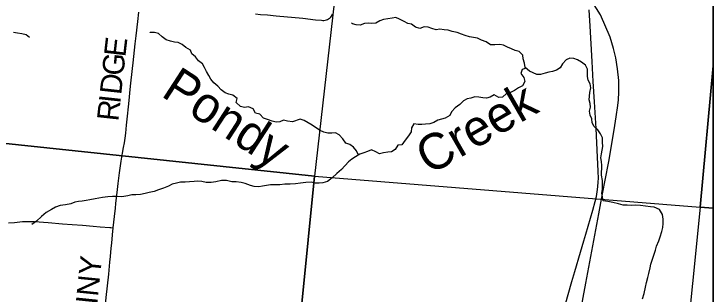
# Model space of a CAD drawing. Extents: x 0 to 1134, y 0 to 440.
# Drawn here: x 483.8 to 539, y 379.8 to 401.9 of the extents above; entities that cross this region are included whole.
import ezdxf

# ---------------------------------------------------------------- set-up
doc = ezdxf.new("R2010")
doc.units = 0
for name, color, linetype in [('Default', 7, 'Continuous'), ('GM_X_County_Road', 7, 'Continuous'), ('GM_X_Minor_River', 7, 'Continuous'), ('GM_X_Minor_River_Text', 7, 'Continuous'), ('GM_X_Rail_Line', 7, 'Continuous'), ('GM_X_Section', 7, 'Continuous'), ('GM_X_Township_Road', 7, 'Continuous'), ('GM_X_Township_Road_Text', 7, 'Continuous'), ('GM_X_Unincorporated', 7, 'Continuous'), ('SH_Cut_Line', 7, 'Continuous'), ('SH_Text', 7, 'Continuous')]:
    doc.layers.add(name, color=color, linetype=linetype)

msp = doc.modelspace()

# ---------------------------------------------------------------- linework, layer by layer
at = {"layer": 'Default'}
for points in [[(539, 397.856), (539, 417.59), (511.047, 419.929), (507.557, 389.146), (537.981, 386.696)], [(539, 386.613), (539, 397.856), (537.981, 386.696)], [(539, 355.979), (539, 386.613), (537.981, 386.696), (534.94, 356.326)]]:
    msp.add_lwpolyline(points, close=True, dxfattribs=at)
at = {"layer": 'GM_X_County_Road'}
msp.add_lwpolyline([(527.339, 378.956), (527.869, 380.828), (528.097, 381.618), (528.54, 383.138), (528.813, 384.049), (528.962, 384.575), (529.509, 386.455), (529.699, 387.155), (529.795, 387.527), (529.861, 387.896), (529.911, 388.293), (529.936, 388.687), (529.95, 388.972), (529.939, 389.529), (529.883, 390.645), (529.766, 392.898), (529.641, 395.014), (529.55, 396.6), (529.459, 398.202), (529.306, 400.968), (529.231, 402.268)], dxfattribs=at)
at = {"layer": 'GM_X_Minor_River'}
for points in [[(530.223, 389.987), (530.196, 390.294), (530.158, 390.592), (530.199, 390.898), (530.263, 391.193), (530.305, 391.488), (530.29, 391.819), (530.287, 392.161), (530.124, 392.473), (529.915, 392.786), (529.614, 393.055), (529.451, 393.344), (529.424, 393.664), (529.306, 393.963), (529.245, 394.261), (529.333, 394.589), (529.317, 394.875), (529.234, 395.173), (529.27, 395.742), (529.348, 396.105), (529.299, 396.437), (529.158, 396.725), (529.097, 397.011), (529.092, 397.296), (529.099, 397.581), (528.925, 397.893), (528.623, 398.14), (528.309, 398.319), (528.004, 398.429), (527.709, 398.459), (527.398, 398.318), (527.128, 398.006), (526.938, 397.68), (526.638, 397.493), (526.328, 397.41), (526.042, 397.348), (525.755, 397.264), (525.389, 397.171), (525.092, 397.155), (524.799, 397.288), (524.507, 397.432), (524.184, 397.713), (524.112, 398.045), (524.03, 398.412), (523.991, 398.698), (523.691, 398.967), (523.397, 399.066), (523.104, 399.198), (522.777, 399.332), (522.462, 399.465), (522.167, 399.529), (521.791, 399.515), (521.438, 399.501), (521.091, 399.738), (520.719, 399.884), (520.403, 400.017), (520.085, 400.07), (519.791, 400.146), (519.452, 400.234), (519.159, 400.355), (518.797, 400.466), (518.424, 400.567), (518.096, 400.654), (517.778, 400.696), (517.449, 400.727), (517.152, 400.689), (516.801, 400.789), (516.508, 400.899), (516.213, 400.929), (515.856, 400.8), (515.517, 400.9), (515.215, 401.124), (514.91, 401.188), (514.617, 401.344), (514.269, 401.535), (513.965, 401.656), (513.679, 401.617), (513.347, 401.557), (513.004, 401.508), (512.717, 401.402), (512.394, 401.204), (512.063, 401.19), (511.779, 401.208), (511.494, 401.192), (511.16, 401.064), (510.842, 401.083), (510.537, 401.159), (510.469, 401.206)], [(483.798, 400.49), (484.104, 400.46), (484.445, 400.406), (484.784, 400.329), (485.052, 400.118)], [(511.022, 390.81), (510.86, 391.133), (510.628, 391.423), (510.337, 391.636), (510.022, 391.757), (509.791, 392.094), (509.502, 392.408), (509.199, 392.553), (508.914, 392.548), (508.595, 392.544), (508.289, 392.62), (507.996, 392.742), (507.694, 392.931), (507.369, 393.167), (507.055, 393.357), (506.729, 393.536), (506.413, 393.635), (505.815, 393.422), (505.407, 393.489), (505.09, 393.553), (504.802, 393.435), (504.517, 393.396), (504.201, 393.495), (503.827, 393.607), (503.534, 393.728), (503.234, 394.032), (502.884, 394.12), (502.698, 394.455), (502.338, 394.624), (502.029, 394.551), (501.701, 394.651), (501.379, 394.966), (501.443, 395.272), (501.108, 395.543), (500.78, 395.608), (500.486, 395.717), (500.184, 395.941), (499.907, 396.244), (499.606, 396.514), (499.363, 396.805), (499.199, 397.094), (499.013, 397.395), (498.862, 397.717), (498.698, 398.006), (498.385, 398.253), (498.164, 398.544), (497.863, 398.802), (497.756, 399.089), (497.397, 399.303), (497.096, 399.538), (496.792, 399.683), (496.508, 399.701), (496.18, 399.8), (495.841, 399.9), (495.528, 400.135), (495.227, 400.405), (494.91, 400.481), (494.591, 400.489), (494.569, 400.5)], [(524.254, 397.652), (523.929, 397.56), (523.842, 397.254), (524.062, 396.93), (524.145, 396.62), (523.955, 396.271), (523.655, 396.119), (523.331, 395.899), (523.008, 395.748), (522.71, 395.652), (522.396, 395.386), (522.088, 395.36), (521.728, 395.562), (521.416, 395.376), (521.118, 395.292), (520.823, 395.334), (520.506, 395.376), (520.21, 395.394), (519.889, 395.3), (519.603, 395.25), (519.303, 395.075), (519.011, 394.786), (518.64, 394.521), (518.371, 394.231), (518.227, 393.927), (517.857, 393.708), (517.571, 393.647), (517.273, 393.563), (516.961, 393.377), (516.662, 393.259), (516.321, 393.256), (516.012, 393.218), (515.728, 393.225), (515.399, 393.278), (515.198, 392.964), (515.19, 392.645), (514.966, 392.332), (514.695, 391.985), (514.447, 391.615), (514.116, 391.589), (513.926, 391.24), (513.637, 391.065), (513.329, 391.038), (512.997, 390.978), (512.677, 390.917), (512.384, 391.05), (512.035, 391.218), (511.725, 391.1), (511.437, 390.982), (511.127, 390.876), (510.792, 390.667), (510.503, 390.481), (510.23, 390.275)], [(510.23, 390.275), (509.672, 389.669), (509.307, 389.353), (508.941, 389.015), (508.576, 388.733), (508.212, 388.611), (507.905, 388.579), (507.61, 388.604), (507.293, 388.663), (506.861, 388.632), (506.441, 388.601), (506.055, 388.547), (505.635, 388.504), (505.204, 388.519), (504.817, 388.465), (504.454, 388.468), (504.068, 388.448), (503.762, 388.416), (503.443, 388.35), (503.159, 388.295), (502.785, 388.321), (502.491, 388.414), (502.083, 388.565), (501.766, 388.646), (501.369, 388.706), (501.029, 388.697), (500.61, 388.803), (500.212, 388.806), (499.758, 388.707), (499.405, 388.641), (498.997, 388.655), (498.668, 388.715), (498.351, 388.751), (498.044, 388.731), (497.681, 388.688), (497.34, 388.668), (496.966, 388.682), (496.647, 388.604), (496.317, 388.504), (496.021, 388.359), (495.634, 388.191), (495.236, 388.069), (494.895, 387.923), (494.497, 387.847), (494.19, 387.781), (493.815, 387.704), (493.44, 387.661), (493.134, 387.663), (492.827, 387.586), (492.349, 387.51), (491.918, 387.547), (491.612, 387.538), (491.226, 387.518), (490.817, 387.453), (490.521, 387.409), (490.237, 387.355), (489.828, 387.267), (489.533, 387.235), (489.226, 387.169), (488.931, 387.137), (488.635, 387.093), (488.317, 386.971), (487.907, 386.871), (487.476, 386.818), (487.111, 386.695), (486.781, 386.516), (486.371, 386.268), (485.994, 385.953), (485.617, 385.603), (485.251, 385.321)], [(533.429, 379.462), (533.557, 379.893), (533.674, 380.381), (533.757, 380.767), (533.861, 381.142), (533.932, 381.46), (534.037, 381.903), (534.096, 382.198), (534.201, 382.527), (534.34, 382.924), (534.456, 383.299), (534.549, 383.628), (534.711, 384.036), (534.816, 384.354), (534.955, 384.785), (535.037, 385.103), (535.073, 385.41), (535.053, 385.751), (535.011, 386.127), (534.764, 386.526), (534.368, 386.689), (534.073, 386.725), (533.665, 386.774), (533.268, 386.833), (532.894, 386.848), (532.599, 386.838), (532.213, 386.853), (531.907, 386.855), (531.533, 386.949), (531.102, 387.054), (530.706, 387.137), (530.343, 387.196), (530.284, 387.515), (530.234, 387.8), (530.27, 388.095), (530.275, 388.789), (530.21, 389.233), (530.223, 389.987)]]:
    msp.add_lwpolyline(points, dxfattribs=at)
at = {"layer": 'GM_X_Rail_Line'}
msp.add_lwpolyline([(527.778, 374.342), (528.971, 380.704), (529.993, 386.168), (530.151, 387.027), (530.312, 387.887), (530.493, 388.823), (530.774, 390.309), (531.2, 392.801), (531.367, 393.812), (531.493, 394.72), (531.546, 395.163), (531.57, 395.761), (531.567, 396.694), (531.472, 397.611), (531.322, 398.475), (531.145, 399.226), (530.886, 400.096), (530.107, 401.866), (529.501, 402.866)], dxfattribs=at)
at = {"layer": 'GM_X_Section'}
for points in [[(480.581, 422.541), (511.047, 419.929), (507.557, 389.146), (476.951, 392.374)], [(476.951, 392.374), (507.557, 389.146), (504.543, 359.015), (474.044, 361.75)], [(507.557, 389.146), (537.981, 386.696), (534.94, 356.326), (504.543, 359.015)]]:
    msp.add_lwpolyline(points, close=True, dxfattribs=at)
at = {"layer": 'GM_X_Township_Road'}
for points in [[(491.672, 385.067), (491.771, 385.968), (491.837, 386.617), (491.874, 386.989), (491.943, 387.636), (491.996, 388.104), (492.05, 388.566), (492.154, 389.394), (492.201, 389.763), (492.289, 390.315), (492.403, 390.958), (492.485, 391.416), (492.55, 391.783), (492.605, 392.152), (492.65, 392.523), (492.713, 393.173), (492.758, 393.636), (492.887, 394.842), (493.032, 396.234), (493.185, 397.624), (493.238, 398.088), (493.408, 399.57), (493.48, 400.219), (493.598, 401.333), (493.68, 402.071)], [(502.904, 401.942), (503.276, 401.908), (503.85, 401.86), (504.514, 401.799), (506.616, 401.594), (507.636, 401.485), (508.102, 401.441), (508.199, 401.434), (508.291, 401.436), (508.401, 401.446), (508.497, 401.473), (508.579, 401.507), (508.654, 401.543), (508.739, 401.6), (508.787, 401.642), (508.828, 401.691), (508.883, 401.77), (508.93, 401.854), (508.968, 401.942)], [(483.397, 385.461), (483.861, 385.489), (484.509, 385.556), (484.788, 385.573), (485.067, 385.577), (485.44, 385.562), (486.526, 385.484), (487.67, 385.394), (488.413, 385.334), (489.249, 385.267), (490.086, 385.208), (490.643, 385.159), (491.385, 385.095), (491.478, 385.086), (491.672, 385.067)], [(490.466, 372.47), (490.445, 372.51), (490.43, 372.563), (490.423, 372.613), (490.421, 372.668), (490.425, 372.735), (490.49, 373.284), (490.558, 373.925), (490.629, 374.654), (490.637, 374.747), (490.777, 376.382), (490.807, 376.725), (490.84, 377.065), (491.054, 379.011), (491.109, 379.568), (491.306, 381.422), (491.399, 382.35), (491.446, 382.814), (491.501, 383.455), (491.542, 383.848), (491.61, 384.511), (491.672, 385.067)]]:
    msp.add_lwpolyline(points, dxfattribs=at)
at = {"layer": 'GM_X_Unincorporated'}
msp.add_lwpolyline([(539, 316.576), (539, 425.107), (389.85, 425.107)], dxfattribs=at)
at = {"layer": 'SH_Cut_Line'}
msp.add_lwpolyline([(539, 17.107), (539, 425.107), (205.806, 425.107)], dxfattribs=at)
at = {"layer": 'SH_Text'}
msp.add_lwpolyline([(131, 425.107), (539, 425.107), (539, 17.107), (131, 17.107)], close=True, dxfattribs=at)

# ---------------------------------------------------------------- texts
at = {"layer": 'GM_X_Minor_River_Text'}
for s, rotation, p in [('Pondy', 327.0157, (495.353, 395.506)), ('Creek', 30.0001, (516.621, 389.188))]:
    msp.add_text(s, height=2.8406, rotation=rotation, dxfattribs=at).set_placement(p)
at = {"layer": 'GM_X_Township_Road_Text'}
for s, height, rotation, p in [('E', 1.705, 83.4331, (492.617, 398.499)), ('G', 1.705, 83.7732, (492.454, 397.01)), ('D', 1.705, 83.7877, (492.292, 395.519)), ('R', 1.705, 83.7861, (492.065, 393.431)), ('I', 1.705, 83.7878, (492.216, 394.823)), ('HOMINY', 1.7045, 84.1913, (489.863, 373.687))]:
    msp.add_text(s, height=height, rotation=rotation, dxfattribs=at).set_placement(p)

doc.saveas('drawing.dxf')
